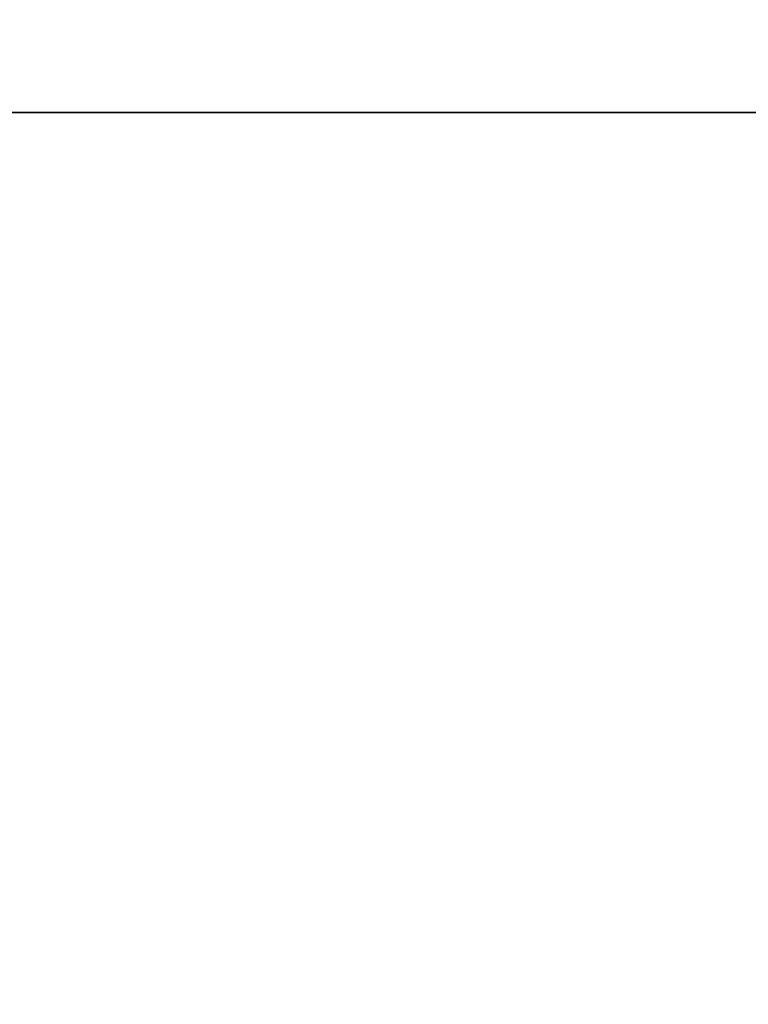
# Model space of a CAD drawing. Extents: x -4.8 to 44.9, y -3 to 21.9.
# Tile 604 of 656: x 18.688 to 18.969, y 2.656 to 3.036. Entities that reach past the tile are written whole.
import ezdxf

# ---------------------------------------------------------------- set-up
doc = ezdxf.new("R2010")
doc.units = 0

# ---------------------------------------------------------------- blocks, each defined once
blk = doc.blocks.new('Box-458420f3-d24c-467f-9784-8934705a0a12')
at = {"color": 253, "linetype": 'Continuous', "true_color": 0xa0a0a0, "transparency": 33554687}
mesh = blk.add_polyface(dxfattribs=at)
corners = [(0, 0), (43, 0), (43, 20), (0, 20), (0, 0, 0.01), (43, 0, 0.01), (43, 20, 0.01), (0, 20, 0.01)]
mesh.append_faces([[corners[k] for k in face] for face in [(0, 1, 2, 3), (4, 5, 6, 7), (0, 1, 5, 4), (1, 2, 6, 5), (2, 3, 7, 6), (3, 0, 4, 7)]], dxfattribs={"color": 253})
blk = doc.blocks.new('Box-ace12fff-17e2-4e2d-8dcb-9c52ceecaf6a')
at = {"color": 253, "linetype": 'Continuous', "true_color": 0xa0a0a0, "transparency": 33554687}
mesh = blk.add_polyface(dxfattribs=at)
corners = [(0, 0), (43, 0), (43, 20), (0, 20), (0, 0, 0.01), (43, 0, 0.01), (43, 20, 0.01), (0, 20, 0.01)]
mesh.append_faces([[corners[k] for k in face] for face in [(0, 1, 2, 3), (4, 5, 6, 7), (0, 1, 5, 4), (1, 2, 6, 5), (2, 3, 7, 6), (3, 0, 4, 7)]], dxfattribs={"color": 253})
blk = doc.blocks.new('a5d0e608-cf1f-4d31-a297-d99c1b6cd2c7')
at = {"linetype": 'Continuous', "transparency": 33554687}
for name, p in [('Box-458420f3-d24c-467f-9784-8934705a0a12', (0, 0)), ('Box-ace12fff-17e2-4e2d-8dcb-9c52ceecaf6a', (0, 0, 17.29))]:
    blk.add_blockref(name, p, dxfattribs=at)
blk = doc.blocks.new('CoilBox-fcc07fc0-1fdf-44bb-b601-5c3680c712be')
at = {"color": 251, "linetype": 'Continuous', "true_color": 0x5b5b5b, "transparency": 33554687}
mesh = blk.add_polyface(dxfattribs=at)
corners = [(0, 0), (22.2, 0), (22.2, 2), (0, 2), (0, 0, 15.96), (22.2, 0, 15.96), (22.2, 2, 15.96), (0, 2, 15.96)]
mesh.append_faces([[corners[k] for k in face] for face in [(0, 1, 2, 3), (4, 5, 6, 7), (0, 1, 5, 4), (1, 2, 6, 5), (2, 3, 7, 6), (3, 0, 4, 7)]], dxfattribs={"color": 251})
blk = doc.blocks.new('8be3a0ef-b542-4393-820c-d30045980d25')
at = {"linetype": 'Continuous', "transparency": 33554687}
blk.add_blockref('CoilBox-fcc07fc0-1fdf-44bb-b601-5c3680c712be', (0, 0), dxfattribs=at)
blk = doc.blocks.new('a2ba277c-a7ce-4954-a814-a3aaea5c52da')
at = {"linetype": 'Continuous', "transparency": 33554687}
for name, p in [('a5d0e608-cf1f-4d31-a297-d99c1b6cd2c7', (0, 0)), ('8be3a0ef-b542-4393-820c-d30045980d25', (18.5, 1, 0.2))]:
    blk.add_blockref(name, p, dxfattribs=at)

msp = doc.modelspace()

# ---------------------------------------------------------------- block references
at = {"transparency": 33554687}
msp.add_blockref('a2ba277c-a7ce-4954-a814-a3aaea5c52da', (0, 0), dxfattribs=at)

doc.saveas('drawing.dxf')
